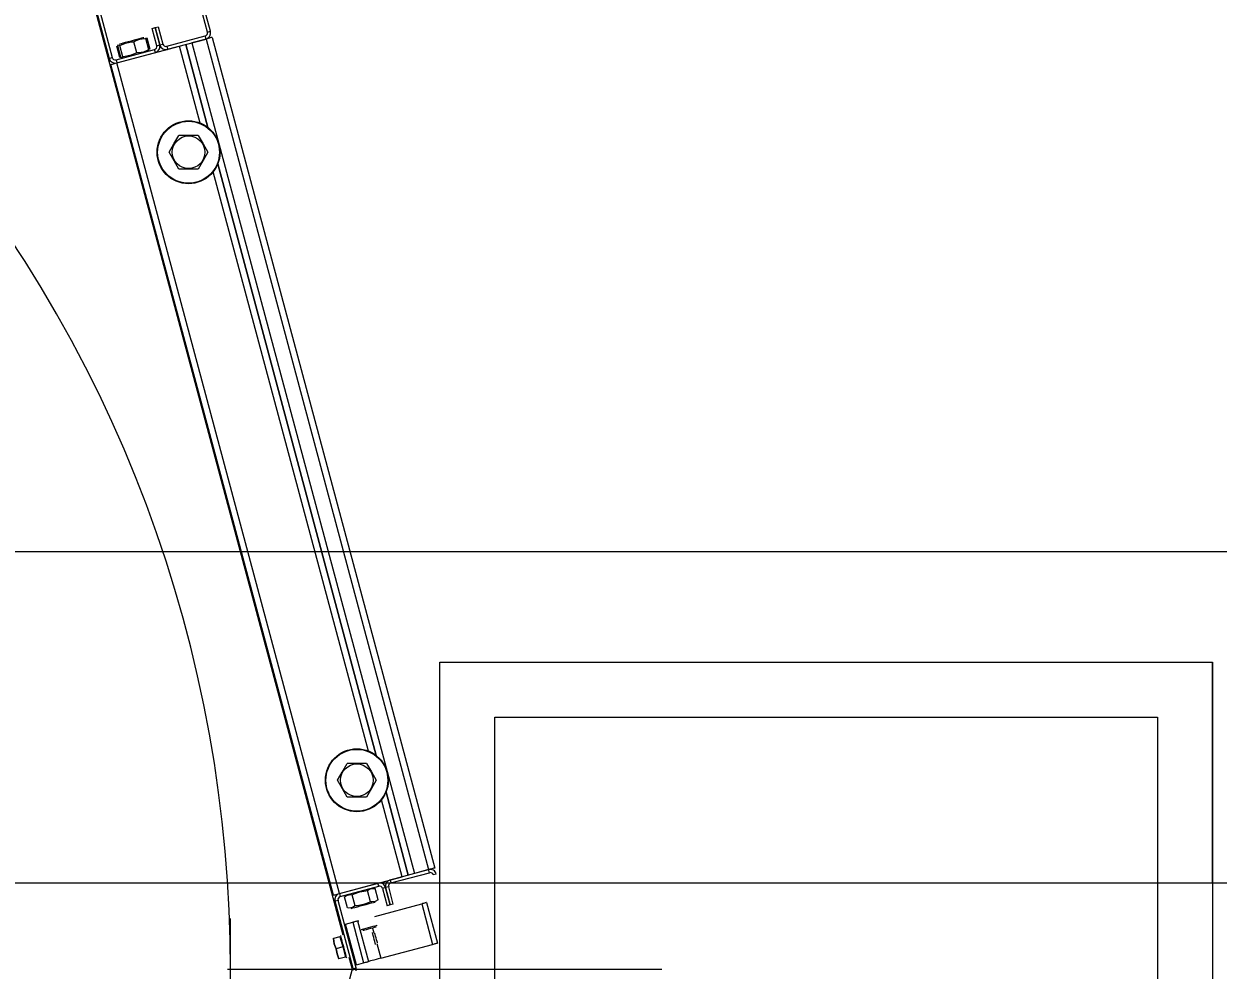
# Model space of a CAD drawing. Extents: x -264205 to -263659, y -1242401 to -1241986.
# Drawn here: x -263830.126 to -263829.585, y -1242087.497 to -1242087.068 of the extents above; entities that cross this region are included whole.
import ezdxf

# ---------------------------------------------------------------- set-up
doc = ezdxf.new("R2010")
doc.units = 0
doc.layers.add('PROJEKT_OBRUBNIKY_KOMUNIKACIE', color=7, linetype='Continuous')
doc.layers.add('SITUACIA_DSP_2D', color=7, linetype='Continuous')

msp = doc.modelspace()

# ---------------------------------------------------------------- linework, layer by layer
at = {"layer": 'PROJEKT_OBRUBNIKY_KOMUNIKACIE'}
msp.add_lwpolyline([(-263794.89278, -1242227.38224), (-263808.96776, -1242241.45725), (-263894.96779, -1242241.45725), (-263909.04274, -1242227.38224), (-263909.04274, -1242196.33267), (-263914.14281, -1242196.33267), (-263914.14281, -1242132.43268), (-263909.04274, -1242132.43268), (-263909.04274, -1242101.38224), (-263894.96779, -1242087.30722), (-263808.96776, -1242087.30722), (-263794.89278, -1242101.38224), (-263794.89278, -1242227.38224)], dxfattribs=at)
at = {"layer": 'SITUACIA_DSP_2D'}
for p, q in [((-263830.04269, -1242087.07194), (-263830.06581, -1242086.98568)), ((-263830.04132, -1242087.07157), (-263830.06443, -1242086.98531)), ((-263830.11031, -1242086.9976), (-263830.0872, -1242087.08386)), ((-263830.10894, -1242086.99723), (-263830.08582, -1242087.08349)), ((-263830.09784, -1242087.04589), (-263829.98129, -1242087.48085)), ((-263830.06773, -1242087.07028), (-263830.06635, -1242087.06991)), ((-263830.06564, -1242087.07808), (-263830.06773, -1242087.07028)), ((-263830.06635, -1242087.06991), (-263830.06497, -1242087.06954)), ((-263830.06426, -1242087.07771), (-263830.06635, -1242087.06991)), ((-263830.06635, -1242087.06991), (-263830.06426, -1242087.07771)), ((-263830.06497, -1242087.06954), (-263830.06288, -1242087.07734)), ((-263830.0759, -1242087.07562), (-263830.07727, -1242087.07599)), ((-263830.0746, -1242087.07527), (-263830.0759, -1242087.07562)), ((-263830.07537, -1242087.07591), (-263830.07332, -1242087.07514)), ((-263830.07346, -1242087.07496), (-263830.0746, -1242087.07527)), ((-263830.07253, -1242087.07472), (-263830.07346, -1242087.07496)), ((-263830.07332, -1242087.07514), (-263830.07109, -1242087.07481)), ((-263830.0719, -1242087.07455), (-263830.07253, -1242087.07472)), ((-263830.07158, -1242087.07446), (-263830.0719, -1242087.07455)), ((-263830.07155, -1242087.07445), (-263830.07158, -1242087.07446)), ((-263830.07109, -1242087.07481), (-263830.07054, -1242087.07479)), ((-263830.0708, -1242087.07463), (-263830.07058, -1242087.0746)), ((-263830.07058, -1242087.0746), (-263830.06999, -1242087.07465)), ((-263830.06917, -1242087.0799), (-263830.07054, -1242087.07479)), ((-263830.06862, -1242087.07975), (-263830.06999, -1242087.07465)), ((-263830.06114, -1242087.07835), (-263830.0437, -1242087.07368)), ((-263830.06077, -1242087.07973), (-263830.04333, -1242087.07506)), ((-263830.04333, -1242087.07506), (-263830.04976, -1242087.07678)), ((-263830.04333, -1242087.07506), (-263830.0437, -1242087.07368)), ((-263830.0428, -1242087.07491), (-263830.04333, -1242087.07506)), ((-263830.04333, -1242087.07506), (-263829.94252, -1242087.45128)), ((-263830.04228, -1242087.07477), (-263830.0428, -1242087.07491)), ((-263830.04269, -1242087.07194), (-263830.04132, -1242087.07157)), ((-263830.0418, -1242087.07465), (-263830.04228, -1242087.07477)), ((-263830.04139, -1242087.07454), (-263830.0418, -1242087.07465)), ((-263830.04104, -1242087.07444), (-263830.04139, -1242087.07454)), ((-263830.04079, -1242087.07438), (-263830.04104, -1242087.07444)), ((-263830.04063, -1242087.07433), (-263830.04079, -1242087.07438)), ((-263830.04058, -1242087.07432), (-263830.04063, -1242087.07433)), ((-263830.04058, -1242087.07432), (-263829.93977, -1242087.45055)), ((-263830.08408, -1242087.0845), (-263830.06664, -1242087.07983)), ((-263830.0824, -1242087.08344), (-263830.08377, -1242087.07834)), ((-263830.08371, -1242087.08588), (-263830.05526, -1242087.07825)), ((-263830.08323, -1242087.07819), (-263830.08297, -1242087.07774)), ((-263830.08186, -1242087.0833), (-263830.08323, -1242087.07819)), ((-263830.08297, -1242087.07774), (-263830.08256, -1242087.07781)), ((-263830.08256, -1242087.07781), (-263830.08237, -1242087.07796)), ((-263830.08251, -1242087.07739), (-263830.08252, -1242087.07739)), ((-263830.08232, -1242087.07734), (-263830.08251, -1242087.07739)), ((-263830.08237, -1242087.07796), (-263830.07984, -1242087.0769)), ((-263830.081, -1242087.08307), (-263830.08237, -1242087.07796)), ((-263830.08179, -1242087.0772), (-263830.08232, -1242087.07734)), ((-263830.08096, -1242087.07697), (-263830.08179, -1242087.0772)), ((-263830.07988, -1242087.07669), (-263830.08096, -1242087.07697)), ((-263830.07863, -1242087.07635), (-263830.07988, -1242087.07669)), ((-263830.07984, -1242087.0769), (-263830.07707, -1242087.07634)), ((-263830.07727, -1242087.07599), (-263830.07863, -1242087.07635)), ((-263830.07707, -1242087.07634), (-263830.07603, -1242087.07626)), ((-263830.07603, -1242087.07626), (-263830.07537, -1242087.07591)), ((-263830.07466, -1242087.08137), (-263830.07603, -1242087.07626)), ((-263830.07169, -1242087.08097), (-263830.07391, -1242087.08134)), ((-263830.06966, -1242087.08016), (-263830.07169, -1242087.08097)), ((-263830.06917, -1242087.0799), (-263830.06966, -1242087.08016)), ((-263830.06943, -1242087.08027), (-263830.06925, -1242087.08012)), ((-263830.06925, -1242087.08012), (-263830.06917, -1242087.0799)), ((-263830.06627, -1242087.0812), (-263830.06664, -1242087.07983)), ((-263830.06564, -1242087.07808), (-263830.06426, -1242087.07771)), ((-263830.06426, -1242087.07771), (-263830.06288, -1242087.07734)), ((-263830.06114, -1242087.07835), (-263830.06077, -1242087.07973)), ((-263830.04592, -1242087.11312), (-263830.05526, -1242087.07825)), ((-263830.04243, -1242087.11514), (-263830.05251, -1242087.07752)), ((-263830.05251, -1242087.07752), (-263830.04243, -1242087.11514)), ((-263830.04976, -1242087.07678), (-263829.94895, -1242087.45301)), ((-263830.0872, -1242087.08386), (-263830.08582, -1242087.08349)), ((-263830.08641, -1242087.0866), (-263830.08625, -1242087.08656)), ((-263830.08625, -1242087.08656), (-263830.086, -1242087.08649)), ((-263830.086, -1242087.08649), (-263830.08566, -1242087.0864)), ((-263830.08566, -1242087.0864), (-263830.08524, -1242087.08629)), ((-263830.08524, -1242087.08629), (-263830.08476, -1242087.08616)), ((-263830.08476, -1242087.08616), (-263830.08425, -1242087.08602)), ((-263830.08425, -1242087.08602), (-263830.08371, -1242087.08588)), ((-263830.08408, -1242087.0845), (-263830.08371, -1242087.08588)), ((-263830.08371, -1242087.08588), (-263830.06627, -1242087.0812)), ((-263829.9829, -1242087.4621), (-263830.08371, -1242087.08588)), ((-263830.08181, -1242087.08349), (-263830.0824, -1242087.08344)), ((-263830.08167, -1242087.08345), (-263830.08186, -1242087.0833)), ((-263830.08162, -1242087.08346), (-263830.08181, -1242087.08349)), ((-263830.08126, -1242087.08352), (-263830.08167, -1242087.08345)), ((-263830.081, -1242087.08307), (-263830.08126, -1242087.08352)), ((-263830.07996, -1242087.08299), (-263830.081, -1242087.08307)), ((-263830.07719, -1242087.08243), (-263830.07996, -1242087.08299)), ((-263830.07466, -1242087.08137), (-263830.07719, -1242087.08243)), ((-263830.07391, -1242087.08134), (-263830.07466, -1242087.08137)), ((-263830.08646, -1242087.08661), (-263830.08641, -1242087.0866)), ((-263829.98565, -1242087.46284), (-263830.08646, -1242087.08661)), ((-263830.05784, -1242087.1226), (-263830.05562, -1242087.11875)), ((-263830.05451, -1242087.11875), (-263830.05562, -1242087.11875)), ((-263830.05063, -1242087.11875), (-263830.05451, -1242087.11875)), ((-263830.04684, -1242087.11875), (-263830.05063, -1242087.11875)), ((-263830.04684, -1242087.11875), (-263830.04468, -1242087.12249)), ((-263830.06, -1242087.12635), (-263830.05784, -1242087.1226)), ((-263830.04468, -1242087.12249), (-263830.04245, -1242087.12635)), ((-263830.05778, -1242087.1302), (-263830.06, -1242087.12635)), ((-263830.04245, -1242087.12635), (-263830.04461, -1242087.13009)), ((-263830.05562, -1242087.13395), (-263830.05778, -1242087.1302)), ((-263830.05451, -1242087.13395), (-263830.05562, -1242087.13395)), ((-263830.05063, -1242087.13395), (-263830.05451, -1242087.13395)), ((-263830.04684, -1242087.13395), (-263830.05063, -1242087.13395)), ((-263830.04461, -1242087.13009), (-263830.04684, -1242087.13395)), ((-263829.9697, -1242087.39759), (-263830.04002, -1242087.13515)), ((-263829.96621, -1242087.3996), (-263830.038, -1242087.13166)), ((-263830.038, -1242087.13166), (-263829.96621, -1242087.3996)), ((-263894.96779, -1242087.30724), (-263808.96779, -1242087.30724)), ((-263829.93747, -1242087.79727), (-263829.93747, -1242087.35727)), ((-263829.93747, -1242087.35727), (-263829.58747, -1242087.35727)), ((-263829.58747, -1242087.45727), (-263829.58747, -1242087.35727)), ((-263829.58747, -1242087.35727), (-263829.58747, -1242087.79727)), ((-263829.91247, -1242087.77227), (-263829.91247, -1242087.38227)), ((-263829.91247, -1242087.38227), (-263829.61247, -1242087.38227)), ((-263829.61247, -1242087.38227), (-263829.61247, -1242087.77227)), ((-263829.98162, -1242087.40707), (-263829.97939, -1242087.40321)), ((-263829.97829, -1242087.40321), (-263829.97939, -1242087.40321)), ((-263829.97441, -1242087.40321), (-263829.97829, -1242087.40321)), ((-263829.97062, -1242087.40321), (-263829.97441, -1242087.40321)), ((-263829.97062, -1242087.40321), (-263829.96845, -1242087.40696)), ((-263829.98378, -1242087.41081), (-263829.98162, -1242087.40707)), ((-263829.98156, -1242087.41467), (-263829.98378, -1242087.41081)), ((-263829.96845, -1242087.40696), (-263829.96623, -1242087.41081)), ((-263829.96623, -1242087.41081), (-263829.96839, -1242087.41456)), ((-263829.97939, -1242087.41841), (-263829.98156, -1242087.41467)), ((-263829.96839, -1242087.41456), (-263829.97062, -1242087.41841)), ((-263829.9517, -1242087.45374), (-263829.96178, -1242087.41612)), ((-263829.96178, -1242087.41612), (-263829.9517, -1242087.45374)), ((-263829.97829, -1242087.41841), (-263829.97939, -1242087.41841)), ((-263829.97441, -1242087.41841), (-263829.97829, -1242087.41841)), ((-263829.97062, -1242087.41841), (-263829.97441, -1242087.41841)), ((-263829.95445, -1242087.45448), (-263829.9638, -1242087.41961)), ((-263829.95996, -1242087.45596), (-263829.94252, -1242087.45128)), ((-263829.95959, -1242087.45733), (-263829.94215, -1242087.45266)), ((-263829.94252, -1242087.45128), (-263829.94895, -1242087.45301)), ((-263829.94199, -1242087.45114), (-263829.94252, -1242087.45128)), ((-263829.94215, -1242087.45266), (-263829.94252, -1242087.45128)), ((-263829.94147, -1242087.451), (-263829.94199, -1242087.45114)), ((-263829.94099, -1242087.45088), (-263829.94147, -1242087.451)), ((-263829.94058, -1242087.45076), (-263829.94099, -1242087.45088)), ((-263829.94023, -1242087.45067), (-263829.94058, -1242087.45076)), ((-263829.93903, -1242087.4533), (-263829.94041, -1242087.45367)), ((-263829.93998, -1242087.4506), (-263829.94023, -1242087.45067)), ((-263829.93982, -1242087.45056), (-263829.93998, -1242087.4506)), ((-263829.93977, -1242087.45055), (-263829.93982, -1242087.45056)), ((-263894.58094, -1242087.45724), (-263809.35464, -1242087.45724)), ((-263829.9829, -1242087.4621), (-263829.95445, -1242087.45448)), ((-263829.9829, -1242087.4621), (-263829.96546, -1242087.45743)), ((-263829.98253, -1242087.46348), (-263829.9651, -1242087.45881)), ((-263829.9651, -1242087.45881), (-263829.96546, -1242087.45743)), ((-263829.96197, -1242087.45945), (-263829.96335, -1242087.45982)), ((-263829.9606, -1242087.45908), (-263829.96197, -1242087.45945)), ((-263829.96197, -1242087.45945), (-263829.95988, -1242087.46725)), ((-263829.95988, -1242087.46725), (-263829.96197, -1242087.45945)), ((-263829.95851, -1242087.46688), (-263829.9606, -1242087.45908)), ((-263829.95996, -1242087.45596), (-263829.95959, -1242087.45733)), ((-263829.98565, -1242087.46284), (-263829.9856, -1242087.46283)), ((-263829.9856, -1242087.46283), (-263829.98544, -1242087.46279)), ((-263829.98544, -1242087.46279), (-263829.98519, -1242087.46272)), ((-263829.98519, -1242087.46272), (-263829.98485, -1242087.46263)), ((-263829.98485, -1242087.46263), (-263829.98443, -1242087.46251)), ((-263829.98443, -1242087.46251), (-263829.98395, -1242087.46239)), ((-263829.98395, -1242087.46239), (-263829.98344, -1242087.46225)), ((-263829.98344, -1242087.46225), (-263829.9829, -1242087.4621)), ((-263829.9829, -1242087.4621), (-263829.98253, -1242087.46348)), ((-263829.98055, -1242087.46356), (-263829.97922, -1242087.46281)), ((-263829.97918, -1242087.46866), (-263829.98055, -1242087.46356)), ((-263829.97922, -1242087.46281), (-263829.9777, -1242087.46259)), ((-263829.9777, -1242087.46259), (-263829.9771, -1242087.46263)), ((-263829.9771, -1242087.46263), (-263829.97627, -1242087.46224)), ((-263829.97574, -1242087.46774), (-263829.9771, -1242087.46263)), ((-263829.97627, -1242087.46224), (-263829.97369, -1242087.46132)), ((-263829.97369, -1242087.46132), (-263829.97091, -1242087.46084)), ((-263829.97091, -1242087.46084), (-263829.97022, -1242087.46079)), ((-263829.97022, -1242087.46079), (-263829.96889, -1242087.46005)), ((-263829.96885, -1242087.46589), (-263829.97022, -1242087.46079)), ((-263829.96889, -1242087.46005), (-263829.96736, -1242087.45982)), ((-263829.96736, -1242087.45982), (-263829.96677, -1242087.45987)), ((-263829.96541, -1242087.46497), (-263829.96677, -1242087.45987)), ((-263829.96541, -1242087.46497), (-263829.96673, -1242087.46571)), ((-263829.96335, -1242087.45982), (-263829.96126, -1242087.46762)), ((-263829.98354, -1242087.46523), (-263829.98491, -1242087.46559)), ((-263829.97675, -1242087.49606), (-263829.98491, -1242087.46559)), ((-263829.97537, -1242087.49569), (-263829.98354, -1242087.46523)), ((-263829.97859, -1242087.46871), (-263829.97918, -1242087.46866)), ((-263829.97706, -1242087.46848), (-263829.97859, -1242087.46871)), ((-263829.97762, -1242087.46885), (-263829.97761, -1242087.46885)), ((-263829.97761, -1242087.46885), (-263829.97736, -1242087.46878)), ((-263829.97736, -1242087.46878), (-263829.97677, -1242087.46862)), ((-263829.97574, -1242087.46774), (-263829.97706, -1242087.46848)), ((-263829.97677, -1242087.46862), (-263829.97589, -1242087.46839)), ((-263829.97589, -1242087.46839), (-263829.97478, -1242087.46809)), ((-263829.97481, -1242087.46766), (-263829.97574, -1242087.46774)), ((-263829.97204, -1242087.46715), (-263829.97481, -1242087.46766)), ((-263829.97478, -1242087.46809), (-263829.9735, -1242087.46775)), ((-263829.9735, -1242087.46775), (-263829.97214, -1242087.46738)), ((-263829.97214, -1242087.46738), (-263829.97078, -1242087.46702)), ((-263829.96948, -1242087.46619), (-263829.97204, -1242087.46715)), ((-263829.97078, -1242087.46702), (-263829.9695, -1242087.46668)), ((-263829.9695, -1242087.46668), (-263829.96839, -1242087.46638)), ((-263829.96885, -1242087.46589), (-263829.96948, -1242087.46619)), ((-263829.96826, -1242087.46594), (-263829.96885, -1242087.46589)), ((-263829.96839, -1242087.46638), (-263829.96751, -1242087.46614)), ((-263829.96673, -1242087.46571), (-263829.96826, -1242087.46594)), ((-263829.96751, -1242087.46614), (-263829.96693, -1242087.46599)), ((-263829.96693, -1242087.46599), (-263829.96667, -1242087.46592)), ((-263829.96685, -1242087.47245), (-263829.94565, -1242087.46677)), ((-263829.96667, -1242087.46592), (-263829.96666, -1242087.46591)), ((-263829.95988, -1242087.46725), (-263829.96126, -1242087.46762)), ((-263829.95851, -1242087.46688), (-263829.95988, -1242087.46725)), ((-263829.94522, -1242087.46666), (-263829.94565, -1242087.46677)), ((-263829.94565, -1242087.46677), (-263829.94073, -1242087.48513)), ((-263829.94481, -1242087.46655), (-263829.94522, -1242087.46666)), ((-263829.94443, -1242087.46645), (-263829.94481, -1242087.46655)), ((-263829.94409, -1242087.46636), (-263829.94443, -1242087.46645)), ((-263829.94382, -1242087.46628), (-263829.94409, -1242087.46636)), ((-263829.94362, -1242087.46623), (-263829.94382, -1242087.46628)), ((-263829.94349, -1242087.46619), (-263829.94362, -1242087.46623)), ((-263829.94345, -1242087.46618), (-263829.94349, -1242087.46619)), ((-263829.94345, -1242087.46618), (-263829.93853, -1242087.48454)), ((-263830.03224, -1242087.51937), (-263830.03224, -1242087.47349)), ((-263829.98015, -1242087.47602), (-263829.97685, -1242087.47513)), ((-263829.97642, -1242087.47502), (-263829.97685, -1242087.47513)), ((-263829.97685, -1242087.47513), (-263829.97193, -1242087.49349)), ((-263829.97601, -1242087.47491), (-263829.97642, -1242087.47502)), ((-263829.97563, -1242087.47481), (-263829.97601, -1242087.47491)), ((-263829.97529, -1242087.47472), (-263829.97563, -1242087.47481)), ((-263829.97502, -1242087.47464), (-263829.97529, -1242087.47472)), ((-263829.97482, -1242087.47459), (-263829.97502, -1242087.47464)), ((-263829.97469, -1242087.47455), (-263829.97482, -1242087.47459)), ((-263829.97465, -1242087.47454), (-263829.97469, -1242087.47455)), ((-263829.97465, -1242087.47454), (-263829.97454, -1242087.47451)), ((-263829.97465, -1242087.47454), (-263829.96973, -1242087.4929)), ((-263829.97454, -1242087.47451), (-263829.97423, -1242087.47443)), ((-263829.97423, -1242087.47443), (-263829.97419, -1242087.47442)), ((-263829.98228, -1242087.4813), (-263829.98233, -1242087.48113)), ((-263829.98214, -1242087.4818), (-263829.98228, -1242087.4813)), ((-263829.97524, -1242087.49437), (-263829.98015, -1242087.47602)), ((-263829.97312, -1242087.47842), (-263829.97298, -1242087.47838)), ((-263829.97298, -1242087.47838), (-263829.97253, -1242087.47826)), ((-263829.97253, -1242087.47826), (-263829.9718, -1242087.47806)), ((-263829.97224, -1242087.47892), (-263829.97225, -1242087.47892)), ((-263829.97204, -1242087.47887), (-263829.97224, -1242087.47892)), ((-263829.97154, -1242087.47873), (-263829.97204, -1242087.47887)), ((-263829.9718, -1242087.47806), (-263829.97087, -1242087.47781)), ((-263829.97079, -1242087.47853), (-263829.97154, -1242087.47873)), ((-263829.97087, -1242087.47781), (-263829.96981, -1242087.47753)), ((-263829.96988, -1242087.47829), (-263829.97079, -1242087.47853)), ((-263829.9689, -1242087.47802), (-263829.96988, -1242087.47829)), ((-263829.96981, -1242087.47753), (-263829.96871, -1242087.47724)), ((-263829.96796, -1242087.47777), (-263829.9689, -1242087.47802)), ((-263829.96871, -1242087.47724), (-263829.96769, -1242087.47696)), ((-263829.96794, -1242087.47991), (-263829.96798, -1242087.47974)), ((-263829.96716, -1242087.47756), (-263829.96796, -1242087.47777)), ((-263829.96781, -1242087.48039), (-263829.96794, -1242087.47991)), ((-263829.96789, -1242087.47775), (-263829.96731, -1242087.47989)), ((-263829.96762, -1242087.48112), (-263829.96781, -1242087.48039)), ((-263829.96769, -1242087.47696), (-263829.96682, -1242087.47673)), ((-263829.96737, -1242087.48202), (-263829.96762, -1242087.48112)), ((-263829.96659, -1242087.4774), (-263829.96716, -1242087.47756)), ((-263829.96685, -1242087.48016), (-263829.9669, -1242087.47999)), ((-263829.96672, -1242087.48065), (-263829.96685, -1242087.48016)), ((-263829.96682, -1242087.47673), (-263829.96618, -1242087.47656)), ((-263829.96652, -1242087.48138), (-263829.96672, -1242087.48065)), ((-263829.96631, -1242087.47733), (-263829.96659, -1242087.4774)), ((-263829.96629, -1242087.48224), (-263829.96652, -1242087.48138)), ((-263829.96628, -1242087.47732), (-263829.96631, -1242087.47733)), ((-263829.96618, -1242087.47656), (-263829.96583, -1242087.47646)), ((-263829.96583, -1242087.47646), (-263829.96578, -1242087.47645)), ((-263829.98561, -1242087.4825), (-263829.98583, -1242087.48256)), ((-263829.98583, -1242087.48256), (-263829.98582, -1242087.48256)), ((-263829.98266, -1242087.48171), (-263829.98561, -1242087.4825)), ((-263829.98522, -1242087.48489), (-263829.98561, -1242087.4825)), ((-263829.98561, -1242087.4825), (-263829.98523, -1242087.48482)), ((-263829.98523, -1242087.48482), (-263829.98438, -1242087.48709)), ((-263829.98438, -1242087.48709), (-263829.98522, -1242087.48489)), ((-263829.98143, -1242087.4863), (-263829.98438, -1242087.48709)), ((-263829.98266, -1242087.48171), (-263829.98143, -1242087.4863)), ((-263829.98193, -1242087.48261), (-263829.98214, -1242087.4818)), ((-263829.98165, -1242087.48365), (-263829.98193, -1242087.48261)), ((-263829.98132, -1242087.48487), (-263829.98165, -1242087.48365)), ((-263829.98143, -1242087.4863), (-263829.9802, -1242087.49089)), ((-263829.98097, -1242087.48618), (-263829.98132, -1242087.48487)), ((-263829.98062, -1242087.48748), (-263829.98097, -1242087.48618)), ((-263829.96712, -1242087.48298), (-263829.96737, -1242087.48202)), ((-263829.96688, -1242087.48387), (-263829.96712, -1242087.48298)), ((-263829.96668, -1242087.48461), (-263829.96688, -1242087.48387)), ((-263829.96655, -1242087.48508), (-263829.96668, -1242087.48461)), ((-263829.96651, -1242087.48525), (-263829.96655, -1242087.48508)), ((-263829.96606, -1242087.4831), (-263829.96629, -1242087.48224)), ((-263829.96586, -1242087.48384), (-263829.96606, -1242087.4831)), ((-263829.966, -1242087.48479), (-263829.96422, -1242087.49142)), ((-263829.96573, -1242087.48433), (-263829.96586, -1242087.48384)), ((-263829.96569, -1242087.4845), (-263829.96573, -1242087.48433)), ((-263829.96422, -1242087.49142), (-263829.94073, -1242087.48513)), ((-263829.94073, -1242087.48513), (-263829.9403, -1242087.48501)), ((-263829.9403, -1242087.48501), (-263829.93989, -1242087.4849)), ((-263829.93989, -1242087.4849), (-263829.93951, -1242087.4848)), ((-263829.93951, -1242087.4848), (-263829.93918, -1242087.48471)), ((-263829.93918, -1242087.48471), (-263829.9389, -1242087.48464)), ((-263829.9389, -1242087.48464), (-263829.9387, -1242087.48458)), ((-263829.9387, -1242087.48458), (-263829.93857, -1242087.48455)), ((-263829.93857, -1242087.48455), (-263829.93853, -1242087.48454)), ((-263829.98399, -1242087.48948), (-263829.98438, -1242087.48709)), ((-263829.98438, -1242087.48709), (-263829.984, -1242087.48941)), ((-263829.984, -1242087.48941), (-263829.98315, -1242087.49168)), ((-263829.98315, -1242087.49168), (-263829.98399, -1242087.48948)), ((-263829.98315, -1242087.49168), (-263829.98338, -1242087.49174)), ((-263829.98338, -1242087.49174), (-263829.98336, -1242087.49173)), ((-263829.9802, -1242087.49089), (-263829.98315, -1242087.49168)), ((-263829.9803, -1242087.4887), (-263829.98062, -1242087.48748)), ((-263829.98002, -1242087.48974), (-263829.9803, -1242087.4887)), ((-263829.9798, -1242087.49055), (-263829.98002, -1242087.48974)), ((-263829.97967, -1242087.49105), (-263829.9798, -1242087.49055)), ((-263829.97962, -1242087.49122), (-263829.97967, -1242087.49105)), ((-263829.97859, -1242087.49095), (-263829.97712, -1242087.49643)), ((-263829.96633, -1242087.49199), (-263829.96728, -1242087.49224)), ((-263829.9653, -1242087.49171), (-263829.96633, -1242087.49199)), ((-263829.96422, -1242087.49142), (-263829.9653, -1242087.49171)), ((-263829.97712, -1242087.49643), (-263830.09784, -1242087.94696)), ((-263830.03358, -1242087.49643), (-263829.83694, -1242087.49643)), ((-263829.97675, -1242087.49606), (-263829.97537, -1242087.49569)), ((-263829.97524, -1242087.49437), (-263829.97193, -1242087.49349)), ((-263829.97193, -1242087.49349), (-263829.9715, -1242087.49337)), ((-263829.9715, -1242087.49337), (-263829.97109, -1242087.49326)), ((-263829.97109, -1242087.49326), (-263829.97071, -1242087.49316)), ((-263829.97071, -1242087.49316), (-263829.97038, -1242087.49307)), ((-263829.97038, -1242087.49307), (-263829.9701, -1242087.493)), ((-263829.9701, -1242087.493), (-263829.9699, -1242087.49294)), ((-263829.9699, -1242087.49294), (-263829.96977, -1242087.49291)), ((-263829.96977, -1242087.49291), (-263829.96973, -1242087.4929)), ((-263829.96962, -1242087.49287), (-263829.96973, -1242087.4929)), ((-263829.96931, -1242087.49278), (-263829.96962, -1242087.49287)), ((-263829.9688, -1242087.49265), (-263829.96931, -1242087.49278)), ((-263829.96812, -1242087.49246), (-263829.9688, -1242087.49265)), ((-263829.96728, -1242087.49224), (-263829.96812, -1242087.49246))]:
    msp.add_line(p, q, dxfattribs=at)
for centre, radius in [((-263830.05123, -1242087.12635), 0.01425), ((-263830.05123, -1242087.12635), 0.01401), ((-263830.05123, -1242087.12635), 0.00739), ((-263829.97501, -1242087.41081), 0.01425), ((-263829.97501, -1242087.41081), 0.01401), ((-263829.97501, -1242087.41081), 0.00739)]:
    msp.add_circle(centre, radius, dxfattribs=at)
for centre, radius, start, end in [((-263830.63074, -1242087.49643), 0.5985, 234.56502, 125.43498), ((-263830.04407, -1242087.0723), 0.00143, 285, 15), ((-263830.04407, -1242087.0723), 0.00285, 285, 15), ((-263830.06701, -1242087.07845), 0.00143, 285, 15), ((-263830.06701, -1242087.07845), 0.00285, 285, 15), ((-263830.06151, -1242087.07698), 0.00285, 195, 285), ((-263830.06151, -1242087.07698), 0.00143, 195, 285), ((-263830.08445, -1242087.08312), 0.00285, 195, 285), ((-263830.08445, -1242087.08312), 0.00143, 195, 285), ((-263829.94179, -1242087.45404), 0.00285, 15, 105), ((-263829.94179, -1242087.45404), 0.00142, 15, 105), ((-263829.96473, -1242087.46018), 0.00285, 15, 105), ((-263829.96473, -1242087.46018), 0.00143, 15, 105), ((-263829.95922, -1242087.45871), 0.00285, 105, 195), ((-263829.95922, -1242087.45871), 0.00143, 105, 195), ((-263829.98216, -1242087.46486), 0.00285, 105, 195), ((-263829.98216, -1242087.46486), 0.00143, 105, 195), ((-263829.9824, -1242087.48268), 0.000475, 15, 105), ((-263829.98046, -1242087.48991), 0.000475, 285, 15), ((-263829.97813, -1242087.49643), 0.00143, 345, 15), ((-263829.97813, -1242087.49643), 0.00285, 345, 15)]:
    msp.add_arc(centre, radius, start, end, dxfattribs=at)

doc.saveas('drawing.dxf')
